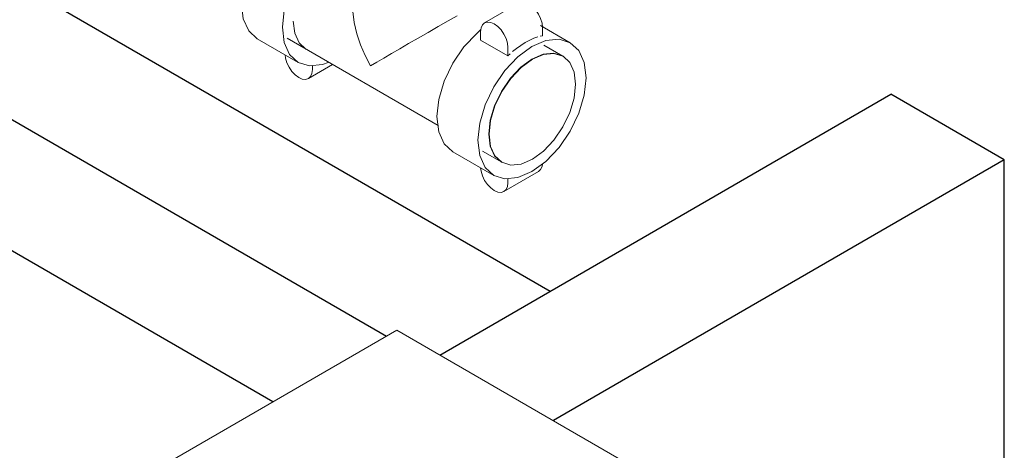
# Model space of a CAD drawing. Header units: centimetres. Extents: x -1589 to 108054, y -205274 to 31709.
# Tile 267 of 281: x 25579 to 25671, y 27385 to 27426. Entities that reach past the tile are written whole.
import ezdxf

# ---------------------------------------------------------------- set-up
doc = ezdxf.new("R2010")
doc.units = ezdxf.units.CM
doc.header["$LTSCALE"] = 0.01
doc.header["$MEASUREMENT"] = 0
for name, color, linetype, lineweight in [('A-GENM', 7, 'Continuous', 18), ('A-WALL', 7, 'Continuous', 25), ('P-PIPE', 7, 'Continuous', 9)]:
    doc.layers.add(name, color=color, linetype=linetype, lineweight=lineweight)

# ---------------------------------------------------------------- blocks, each defined once
blk = doc.blocks.new('Rodzina1 - Rodzina1-2260378-Pompownia - widok 3D')
at = {"layer": 'A-GENM'}
for p, q in [((91574.15, -37640.76), (91079.17, -37926.53)), ((91856.99, -37804.05), (91574.15, -37640.76))]:
    blk.add_line(p, q, dxfattribs=at)

msp = doc.modelspace()

# ---------------------------------------------------------------- linework, layer by layer
at = {"layer": 'A-WALL'}
for p, q in [((25515.0295, 27465.64319), (25628.18804, 27400.31107)), ((25515.32845, 27452.43035), (25612.87593, 27396.11128)), ((25602.26932, 27389.98756), (25510.21894, 27443.13287)), ((25617.87347, 27394.35595), (25660.00784, 27418.68225)), ((25670.61444, 27412.55852), (25660.00784, 27418.68225)), ((25670.61444, 27412.55852), (25628.48007, 27388.23223)), ((25670.61444, 27375.81618), (25670.61444, 27412.55852))]:
    msp.add_line(p, q, dxfattribs=at)
at = {"layer": 'P-PIPE', "color": 5, "true_color": 0x0000ff}
for p, q in [((25625.28458, 27427.21123), (25622.05169, 27425.34472)), ((25630.05768, 27423.49934), (25627.2807, 27425.10263)), ((25621.67819, 27424.51916), (25621.67819, 27423.74612)), ((25627.25506, 27424.09564), (25627.46147, 27424.14016)), ((25627.46147, 27424.9132), (25627.46147, 27424.14016)), ((25600.81615, 27423.8695), (25604.64174, 27421.66079)), ((25603.59916, 27423.91984), (25617.70108, 27415.77808)), ((25621.67819, 27423.74612), (25624.22858, 27422.27365)), ((25629.37605, 27422.23577), (25627.58, 27423.27272)), ((25624.22858, 27422.27365), (25624.22858, 27423.04669)), ((25624.22858, 27422.27365), (25624.435, 27422.46748)), ((25605.58924, 27420.15761), (25607.85239, 27421.46423)), ((25605.96274, 27420.98316), (25605.96274, 27421.3647)), ((25619.08199, 27413.32371), (25622.90758, 27411.115)), ((25621.865, 27413.37405), (25623.66105, 27412.3371)), ((25623.85509, 27409.61182), (25627.08798, 27411.47833)), ((25624.22858, 27410.43737), (25624.22858, 27410.81891))]:
    msp.add_line(p, q, dxfattribs=at)
for points in [[(25600.81615, 27423.8695, 0), (25600.01267, 27424.61471, 0), (25599.50759, 27425.73112, 0), (25599.33531, 27427.14265, 0), (25599.50759, 27428.75311, 0), (25600.01267, 27430.45274, 0), (25600.43386, 27431.40935, 0)], [(25603.70159, 27427.87223, 0), (25603.33318, 27426.5444, 0), (25603.1609, 27424.93394, 0), (25603.33318, 27423.52241, 0), (25603.83826, 27422.406, 0), (25604.64174, 27421.66079, 0), (25605.68884, 27421.33757, 0), (25606.90823, 27421.45836, 0), (25607.44688, 27421.63901, 0)], [(25611.3958, 27421.35128, 0), (25610.8884, 27422.31513, 0), (25610.46032, 27423.31323, 0), (25610.11921, 27424.33709, 0), (25609.87525, 27425.37703, 0), (25609.74192, 27426.42076, 0), (25609.7227, 27427.11696, 0)], [(25625.28458, 27427.21123, 0), (25625.54868, 27427.29275, 0), (25625.85623, 27427.26229, 0), (25626.18628, 27427.12191, 0), (25626.51632, 27426.88118, 0), (25626.82388, 27426.55652, 0), (25627.08798, 27426.17004, 0), (25627.29063, 27425.74808, 0), (25627.41802, 27425.31939, 0), (25627.46147, 27424.9132, 0)], [(25619.47803, 27426.01756, 0), (25618.6424, 27425.53511, 0), (25617.72147, 27425.00341, 0), (25616.77613, 27424.45762, 0), (25615.848, 27423.92176, 0), (25614.95916, 27423.40859, 0), (25614.12193, 27422.92521, 0), (25613.34329, 27422.47567, 0), (25612.62715, 27422.0622, 0), (25611.97681, 27421.68673, 0), (25611.3958, 27421.35128, 0)], [(25605.35929, 27422.90362, 0), (25604.71708, 27423.49926, 0), (25604.31337, 27424.3916, 0), (25604.17567, 27425.51982, 0)], [(25624.22858, 27423.04669, 0), (25624.18513, 27423.45288, 0), (25624.05774, 27423.88157, 0), (25623.85509, 27424.30353, 0), (25623.59098, 27424.69001, 0), (25623.28343, 27425.01467, 0), (25622.95339, 27425.2554, 0), (25622.62334, 27425.39578, 0), (25622.31579, 27425.42624, 0), (25622.05169, 27425.34472, 0), (25621.84903, 27425.15676, 0), (25621.72164, 27424.87518, 0), (25621.67819, 27424.51916, 0)], [(25619.08199, 27413.32371, 0), (25618.27851, 27414.06892, 0), (25617.77343, 27415.18533, 0), (25617.60115, 27416.59686, 0), (25617.77343, 27418.20732, 0), (25618.27851, 27419.90695, 0), (25619.08199, 27421.57993, 0), (25620.1291, 27423.11225, 0), (25621.34848, 27424.39949, 0), (25621.6857, 27424.68413, 0)], [(25624.67365, 27422.67809, 0), (25625.02599, 27422.96333, 0), (25625.84503, 27423.51332, 0)], [(25625.84503, 27423.51332, 0), (25626.66407, 27423.90908, 0), (25627.01641, 27424.03069, 0)], [(25626.48263, 27411.46914, 0), (25627.79119, 27412.42356, 0), (25629.01057, 27413.7108, 0), (25630.05768, 27415.24312, 0), (25630.86115, 27416.9161, 0), (25631.36624, 27418.61573, 0), (25631.53851, 27420.22619, 0), (25631.36624, 27421.63772, 0), (25630.86115, 27422.75413, 0), (25630.05768, 27423.49934, 0), (25629.01057, 27423.82256, 0), (25627.79119, 27423.70177, 0), (25626.48263, 27423.1452, 0)], [(25603.41477, 27422.36693, 0), (25603.4558, 27422.04944, 0), (25603.58319, 27421.62076, 0), (25603.78584, 27421.1988, 0), (25604.04995, 27420.81232, 0), (25604.3575, 27420.48765, 0), (25604.68754, 27420.24693, 0), (25605.01759, 27420.10655, 0), (25605.32514, 27420.07608, 0), (25605.58924, 27420.15761, 0), (25605.7919, 27420.34556, 0), (25605.91929, 27420.62715, 0), (25605.96274, 27420.98316, 0)], [(25626.48263, 27423.1452, 0), (25625.17407, 27422.19078, 0), (25623.95468, 27420.90355, 0), (25622.90758, 27419.37123, 0), (25622.1041, 27417.69825, 0), (25621.59902, 27415.99861, 0), (25621.42674, 27414.38816, 0), (25621.59902, 27412.97662, 0), (25622.1041, 27411.86021, 0), (25622.90758, 27411.115, 0), (25623.95468, 27410.79178, 0), (25625.17407, 27410.91257, 0), (25626.48263, 27411.46914, 0)], [(25626.48263, 27421.97345, 0), (25627.52854, 27422.41831, 0), (25628.50318, 27422.51486, 0), (25629.34013, 27422.25651, 0)], [(25629.37605, 27422.23577, 0), (25628.5391, 27422.49412, 0), (25627.56446, 27422.39757, 0), (25626.51855, 27421.95271, 0)], [(25630.55966, 27419.61957, 0), (25630.42196, 27420.74779, 0), (25630.01826, 27421.64013, 0), (25629.38432, 27422.23096, 0)], [(25623.62513, 27412.35784, 0), (25622.98292, 27412.95348, 0), (25622.57921, 27413.84581, 0), (25622.44151, 27414.97403, 0), (25622.57921, 27416.26125, 0), (25622.98292, 27417.61975, 0), (25623.62513, 27418.95695, 0), (25624.46207, 27420.18172, 0), (25625.43671, 27421.21059, 0), (25626.48263, 27421.97345, 0)], [(25626.51855, 27421.95271, 0), (25625.47263, 27421.18985, 0), (25624.49799, 27420.16098, 0), (25623.66105, 27418.93621, 0), (25623.01884, 27417.59901, 0), (25622.61513, 27416.24052, 0), (25622.47743, 27414.95329, 0)], [(25626.51855, 27412.62015, 0), (25627.56446, 27413.38302, 0), (25628.5391, 27414.41189, 0), (25629.37605, 27415.63665, 0), (25630.01826, 27416.97385, 0), (25630.42196, 27418.33235, 0), (25630.55966, 27419.61957, 0)], [(25622.47743, 27414.95329, 0), (25622.61513, 27413.82507, 0), (25623.01884, 27412.93274, 0), (25623.66105, 27412.3371, 0), (25624.49799, 27412.07875, 0), (25625.47263, 27412.17529, 0), (25626.51855, 27412.62015, 0)], [(25627.4551, 27412.16258, 0), (25627.41802, 27411.94787, 0), (25627.29063, 27411.66629, 0), (25627.08798, 27411.47833, 0)], [(25621.68061, 27411.82114, 0), (25621.72164, 27411.50365, 0), (25621.84903, 27411.07497, 0), (25622.05169, 27410.65301, 0), (25622.31579, 27410.26653, 0), (25622.62334, 27409.94186, 0), (25622.95339, 27409.70114, 0), (25623.28343, 27409.56076, 0), (25623.59098, 27409.53029, 0), (25623.85509, 27409.61182, 0), (25624.05774, 27409.79978, 0), (25624.18513, 27410.08136, 0), (25624.22858, 27410.43737, 0)]]:
    msp.add_polyline3d(points, dxfattribs=at)

# ---------------------------------------------------------------- block references
at = {"layer": 'A-GENM', "xscale": 0.1, "yscale": 0.1, "zscale": 0.1}
msp.add_blockref('Rodzina1 - Rodzina1-2260378-Pompownia - widok 3D', (16456.4398, 31160.75182), dxfattribs=at)

doc.saveas('drawing.dxf')
